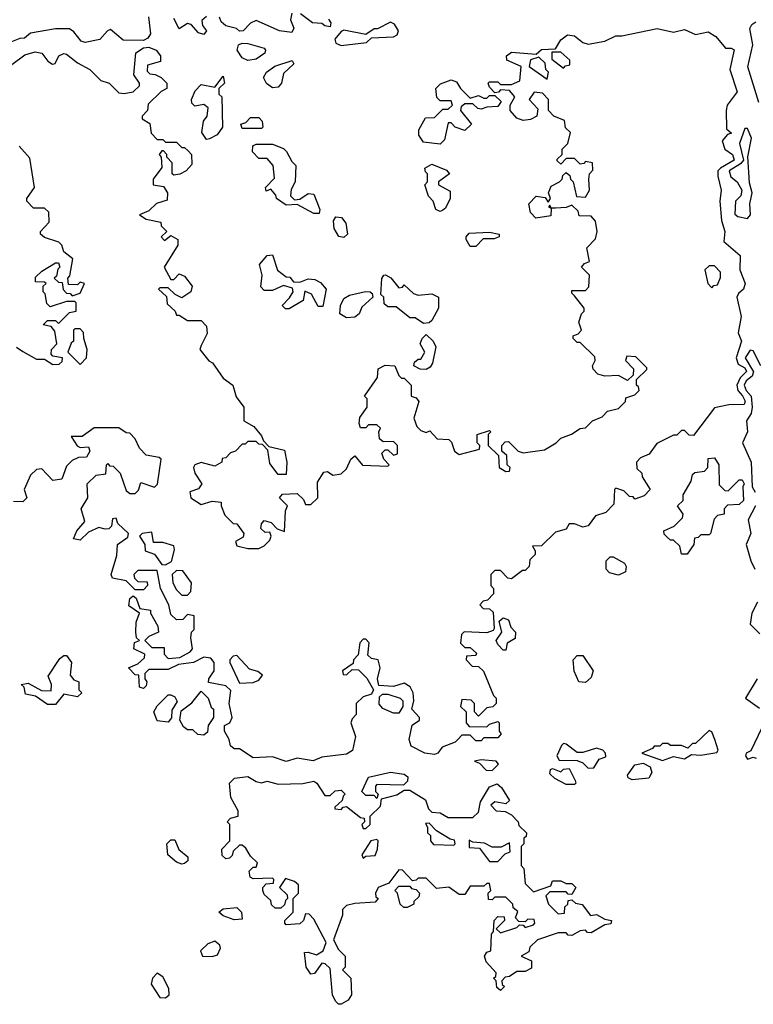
# Model space of a CAD drawing. Extents: x 2769579 to 2883812, y 684207 to 828660.
# Tile 478 of 505: x 2830864 to 2833536, y 813410 to 816996. Entities that reach past the tile are written whole.
import ezdxf

# ---------------------------------------------------------------- set-up
doc = ezdxf.new("R2010")
doc.units = 0

msp = doc.modelspace()

# ---------------------------------------------------------------- linework, layer by layer
at = {"layer": '0CON02XD'}
for points in [[(2831855, 817020), (2831850, 816995), (2831862, 816965), (2831855, 816950), (2831810, 816955), (2831725, 816992.5), (2831705, 816983.3), (2831677.5, 816955), (2831665, 816953.8), (2831653.6, 816963.6), (2831615, 816974), (2831597.9, 816987.9), (2831591.9, 817005)], [(2831988.3, 816998.3), (2831997.5, 816985), (2831995, 816970), (2831975, 816973.8), (2831965, 816982.5), (2831930, 816985), (2831887, 817017)], [(2831333, 817007), (2831340, 816945), (2831331.2, 816928.8), (2831315, 816920), (2831241.1, 816921.1), (2831195, 816960), (2831184.1, 816955.9), (2831156.5, 816923.5), (2831103, 816913), (2831088.3, 816918.3), (2831061.7, 816951.7), (2831045, 816962.5), (2830995, 816963.3), (2830903.6, 816946.4), (2830881.7, 816928.3), (2830865, 816927.5), (2830785, 816896.2)], [(2831545, 817007.5), (2831527.5, 816992.5), (2831530, 816975), (2831544, 816955), (2831535, 816942.5), (2831515, 816948), (2831488.8, 816978.8), (2831475, 816982.5), (2831445, 816962.5), (2831425, 817000)], [(2832035, 816902.5), (2832127, 816913), (2832145, 816930), (2832225, 816933.3), (2832239.5, 816940.5), (2832243.8, 816955), (2832229.5, 816979.5), (2832215, 816986.7), (2832167, 816963), (2832155, 816962.5), (2832125, 816942.5), (2832045, 816957.5), (2832035, 816953.3), (2832012.5, 816925), (2832015, 816910), (2832035, 816902.5)], [(2833556.7, 816695), (2833515.8, 816824.2), (2833533.8, 816905), (2833523.9, 816963.9), (2833531.2, 816978.8), (2833545, 816988.8)], [(2830983.8, 816833.8), (2830993, 816837), (2831006.2, 816865), (2831025, 816872.9), (2831035, 816870), (2831075, 816838.8), (2831120, 816815), (2831160, 816775), (2831190, 816765), (2831225, 816730), (2831245, 816727.5), (2831277, 816733), (2831300, 816755), (2831300, 816765), (2831280, 816795), (2831286.7, 816875), (2831315, 816893.8), (2831335, 816896), (2831361.2, 816885), (2831376.7, 816865), (2831376.7, 816843.3), (2831330, 816830), (2831328.3, 816808.3), (2831338.3, 816798.3), (2831357, 816797), (2831380, 816785), (2831400, 816765), (2831400, 816745), (2831380, 816735), (2831331.7, 816688.3), (2831330, 816665), (2831310, 816645), (2831310, 816635), (2831338.3, 816618.3), (2831343, 816583), (2831365, 816560), (2831385, 816560), (2831395, 816550), (2831435, 816550), (2831455, 816530), (2831465, 816530), (2831478.3, 816518.3), (2831490, 816505), (2831491.7, 816468.3), (2831470, 816445), (2831447, 816433), (2831425, 816430), (2831420, 816435), (2831420, 816475), (2831400, 816495), (2831400, 816505), (2831388.3, 816518.3), (2831381.7, 816518.3), (2831372.5, 816505), (2831380, 816495), (2831381.7, 816458.3), (2831350, 816415), (2831350, 816395), (2831388.3, 816388.3), (2831402.5, 816365), (2831401.7, 816338.3), (2831363, 816327), (2831335, 816300), (2831300, 816285), (2831325, 816270), (2831378.3, 816258.3), (2831380, 816245), (2831400, 816225), (2831380, 816205), (2831391.7, 816191.7), (2831415, 816210), (2831440, 816195), (2831440, 816175), (2831390, 816095), (2831415, 816050), (2831425, 816050), (2831445, 816070), (2831465, 816062.5), (2831492.5, 816025), (2831487.5, 816005), (2831455, 815982.5), (2831430, 815995), (2831405, 816020), (2831375, 816020), (2831370, 816015), (2831398.3, 815988.3), (2831401.7, 815961.7), (2831430, 815935), (2831435, 815920), (2831445, 815920), (2831475, 815900), (2831525, 815900), (2831545, 815880), (2831547, 815853), (2831525, 815810), (2831520, 815795), (2831553.6, 815753.6), (2831566.4, 815746.4), (2831605, 815690), (2831640, 815665), (2831653, 815623), (2831680, 815585), (2831680, 815535), (2831717.5, 815515), (2831745, 815480), (2831751.7, 815461.7), (2831771.7, 815441.7), (2831828.3, 815428.3), (2831837.5, 815385), (2831835, 815340), (2831805, 815340), (2831775, 815380), (2831768.3, 815428.3), (2831748.3, 815448.3), (2831735, 815450), (2831725, 815460), (2831695, 815460), (2831685, 815450), (2831675, 815450), (2831650, 815425), (2831631.7, 815418.3), (2831615, 815400), (2831601.7, 815398.3), (2831600, 815385), (2831575, 815370), (2831525, 815383.3), (2831502.5, 815375), (2831497.5, 815365), (2831502.5, 815345), (2831527.5, 815305), (2831515, 815287.5), (2831483.6, 815276.4), (2831487.5, 815255), (2831525, 815230), (2831565, 815242.5), (2831598.3, 815238.3), (2831597.5, 815225), (2831611.7, 815191.7), (2831641.7, 815161.7), (2831655, 815160), (2831680, 815125), (2831678.3, 815111.7), (2831650, 815095), (2831655, 815080), (2831695, 815070), (2831735, 815070), (2831755, 815080), (2831775, 815100), (2831780, 815115), (2831775, 815130), (2831758.3, 815128.3), (2831743, 815143), (2831745, 815160), (2831755, 815172.5), (2831780, 815165), (2831801.7, 815141.7), (2831828.3, 815131.7), (2831832.5, 815207.5), (2831840, 815225), (2831810, 815255), (2831821.7, 815268.3), (2831875, 815270), (2831898.3, 815248.3), (2831905, 815230), (2831925, 815230), (2831950, 815255), (2831948.3, 815311.7), (2831971.7, 815348.3), (2831985, 815350), (2832005, 815337.5), (2832035, 815342.5), (2832055, 815360), (2832070, 815395), (2832085, 815407.5), (2832113, 815373), (2832205, 815370), (2832210, 815375), (2832190, 815395), (2832183, 815417), (2832195, 815430), (2832205, 815430), (2832225, 815410), (2832240, 815415), (2832240, 815445), (2832225, 815460), (2832188.3, 815458.3), (2832175, 815470), (2832172.5, 815495), (2832178.3, 815508.3), (2832165, 815520), (2832135, 815520), (2832125, 815510), (2832105, 815510), (2832100, 815525), (2832103, 815547), (2832130, 815585), (2832130, 815615), (2832120, 815625), (2832167, 815693), (2832170, 815725), (2832195, 815737.5), (2832230, 815735), (2832245, 815700), (2832255, 815690), (2832265, 815690), (2832290, 815665), (2832290, 815625), (2832308.3, 815618.3), (2832317.5, 815605), (2832300, 815545), (2832310, 815515), (2832325, 815500), (2832345, 815492.5), (2832358.3, 815498.3), (2832385, 815470), (2832427, 815467), (2832437, 815457), (2832447.5, 815425), (2832465, 815412.5), (2832538.3, 815431.7), (2832540, 815445), (2832530, 815455), (2832530, 815485), (2832575, 815500), (2832580, 815495), (2832570, 815485), (2832570, 815445), (2832608.3, 815408.3), (2832610, 815365), (2832635, 815350), (2832648.3, 815351.7), (2832650, 815365), (2832640, 815375), (2832638.3, 815408.3), (2832620, 815425), (2832620, 815445), (2832631.7, 815458.3), (2832645, 815460), (2832680, 815425), (2832698.3, 815418.3), (2832775, 815430), (2832817.5, 815455), (2832835, 815472.5), (2832873.3, 815486.7), (2832905, 815507.5), (2832925, 815510), (2832950, 815535), (2832985, 815550), (2833005, 815570), (2833045, 815580), (2833070, 815605), (2833071.7, 815618.3), (2833105, 815630), (2833120, 815645), (2833118.3, 815658.3), (2833110, 815665), (2833110, 815685), (2833148.3, 815721.7), (2833148.3, 815728.3), (2833108.3, 815768.3), (2833075, 815770), (2833070, 815755), (2833100, 815725), (2833098.3, 815701.7), (2833078.3, 815681.7), (2833045, 815700), (2832995, 815697.5), (2832970, 815705), (2832953, 815723), (2832950, 815735), (2832960, 815755), (2832958.3, 815768.3), (2832905, 815820), (2832895, 815820), (2832880, 815835), (2832880, 815845), (2832898.3, 815851.7), (2832910, 815865), (2832900, 815895), (2832910, 815925), (2832920, 815935), (2832920, 815945), (2832885, 815990), (2832875, 816000), (2832875, 816010), (2832925, 816010), (2832937, 816023), (2832940, 816065), (2832910, 816095), (2832921.7, 816108.3), (2832940, 816115), (2832930, 816165), (2832961.7, 816198.3), (2832967.5, 816225), (2832961.7, 816261.7), (2832945, 816280), (2832901.7, 816281.7), (2832898.3, 816298.3), (2832875, 816320), (2832855, 816312.5), (2832815, 816310), (2832800, 816310), (2832795, 816320), (2832790, 816315), (2832800, 816310), (2832798.3, 816281.7), (2832743.6, 816273.6), (2832724.1, 816294.1), (2832718.8, 816325), (2832745, 816353.3), (2832778.3, 816348.3), (2832788.3, 816331.7), (2832797.5, 816345), (2832790, 816365), (2832800, 816390), (2832830, 816405), (2832840, 816415), (2832841.7, 816428.3), (2832855, 816440), (2832868.3, 816428.3), (2832870, 816415), (2832880, 816405), (2832891.7, 816351.7), (2832925, 816350), (2832940, 816375), (2832937.5, 816415), (2832940, 816435), (2832951.7, 816448.3), (2832950, 816475), (2832925, 816480), (2832918.3, 816471.7), (2832905, 816470), (2832885, 816490), (2832855, 816490), (2832835, 816470), (2832821.7, 816481.7), (2832821.7, 816488.3), (2832840, 816505), (2832840, 816525), (2832860, 816545), (2832870, 816585), (2832851.7, 816601.7), (2832848.3, 816628.3), (2832810, 816645), (2832790, 816665), (2832790, 816705), (2832768.3, 816728.3), (2832738.3, 816731.7), (2832720, 816705), (2832751.7, 816671.7), (2832747.5, 816645), (2832725, 816632.5), (2832698.3, 816628.3), (2832675, 816637.5), (2832650, 816665), (2832650, 816685), (2832667.5, 816715), (2832648.3, 816738.3), (2832615, 816740), (2832608.3, 816731.7), (2832595, 816730), (2832575, 816750), (2832570, 816765), (2832575, 816770), (2832605, 816770), (2832615, 816760), (2832655, 816760), (2832686.2, 816773.8), (2832690, 816825), (2832638.3, 816848.3), (2832637.5, 816865), (2832655, 816877.5), (2832745, 816870), (2832765, 816887.5), (2832815, 816890), (2832835, 816922.5), (2832859.3, 816940.7), (2832885, 816936.7), (2832915, 816912.5), (2832935, 816907.5), (2832995, 816917.5), (2833035, 816937.5), (2833057, 816937), (2833186.4, 816963.6), (2833245, 816951.2), (2833285, 816960), (2833325, 816942.5), (2833371.7, 816951.7), (2833400, 816935), (2833435, 816892.5), (2833455, 816892.5), (2833466, 816886), (2833450, 816815), (2833477.3, 816732.7), (2833441.2, 816685), (2833436.7, 816665), (2833438.3, 816598.3), (2833457, 816583), (2833441.7, 816578.3), (2833422.5, 816555), (2833432.5, 816525), (2833460, 816505), (2833466, 816485), (2833416.2, 816455), (2833406.7, 816445), (2833406.4, 816426.4), (2833418.8, 816375), (2833413.8, 816335), (2833420, 816265), (2833432.5, 816225), (2833428.3, 816188.3), (2833487.7, 816137.7), (2833487.5, 816085), (2833506, 816035), (2833500.8, 816015), (2833481.5, 815998.5), (2833475.7, 815985), (2833492, 815915), (2833481.2, 815855), (2833493.3, 815825), (2833473.8, 815765), (2833481.2, 815741.2), (2833505, 815727.5), (2833510.8, 815715), (2833488.1, 815691.9), (2833476, 815665), (2833480, 815645), (2833496.5, 815626.5)], [(2831695, 816847.5), (2831675, 816857.5), (2831656, 816885), (2831661.2, 816905), (2831675, 816910.8), (2831695, 816909.4), (2831755, 816892.5), (2831760, 816885), (2831756.4, 816873.6), (2831725, 816852.5), (2831695, 816847.5)], [(2830835, 816832.5), (2830882.3, 816867.7), (2830920.8, 816879.2), (2830945, 816874), (2830966.7, 816845), (2830983.8, 816833.8)], [(2832845, 816820), (2832851.7, 816828.3), (2832868.3, 816831.7), (2832868.3, 816848.3), (2832835, 816877.5), (2832801.7, 816878.3), (2832801.7, 816851.7), (2832845, 816820)], [(2831785, 816747.5), (2831763.6, 816763.6), (2831752.5, 816785), (2831762.5, 816805), (2831793, 816827), (2831857, 816847), (2831862.5, 816835), (2831825, 816800), (2831817.5, 816765), (2831805, 816750), (2831785, 816747.5)], [(2832785, 816780), (2832790, 816805), (2832780, 816815), (2832778.3, 816838.3), (2832755, 816860), (2832725, 816850), (2832720, 816825), (2832785, 816780)], [(2831545, 816560), (2831527.5, 816585), (2831533, 816627), (2831547.5, 816645), (2831550, 816675), (2831535, 816687.5), (2831501.7, 816681.7), (2831491.7, 816691.7), (2831490, 816705), (2831503, 816737), (2831525, 816760), (2831575, 816750), (2831605, 816790), (2831610, 816765), (2831590, 816745), (2831590, 816725), (2831600, 816715), (2831602.5, 816605), (2831583, 816577), (2831555, 816562.5), (2831545, 816560)], [(2832395, 816542.5), (2832335, 816550), (2832317.5, 816575), (2832317.5, 816595), (2832341.7, 816638.3), (2832375, 816640), (2832405, 816670), (2832425, 816670), (2832440, 816685), (2832435, 816700), (2832395, 816700), (2832383, 816713), (2832380, 816745), (2832397, 816763), (2832435, 816777.5), (2832455, 816770), (2832470, 816745), (2832505, 816710), (2832535, 816720), (2832555, 816710), (2832565, 816710), (2832575, 816720), (2832595, 816720), (2832618.3, 816698.3), (2832605, 816680), (2832565, 816677.5), (2832545, 816670), (2832533, 816673), (2832515, 816690), (2832485, 816690), (2832471.7, 816678.3), (2832470, 816665), (2832510, 816615), (2832485, 816592.5), (2832450, 816605), (2832435, 816620), (2832425, 816620), (2832411.7, 816558.3), (2832395, 816542.5)], [(2831745, 816600), (2831675, 816600), (2831670, 816615), (2831688.3, 816621.7), (2831705, 816640), (2831735, 816640), (2831747, 816627), (2831750, 816605), (2831745, 816600)], [(2833515, 816272.5), (2833526.2, 816285), (2833523.8, 816325), (2833532, 816365), (2833522.3, 816402.3), (2833516.1, 816496.1), (2833529.2, 816565), (2833515, 816600), (2833505, 816600), (2833486.2, 816545), (2833500, 816485), (2833489.5, 816470.5), (2833447.5, 816445), (2833454.3, 816424.3), (2833476.7, 816405), (2833493.8, 816375), (2833490, 816355), (2833471.2, 816335), (2833468.3, 816288.3), (2833479.5, 816279.5), (2833515, 816272.5)], [(2831955, 816290), (2831935, 816290), (2831875, 816322.5), (2831835, 816320), (2831800, 816345), (2831797, 816357), (2831778.3, 816378.3), (2831761.7, 816371.7), (2831760, 816385), (2831791.7, 816418.3), (2831787.5, 816465), (2831765, 816490), (2831735, 816490), (2831712.5, 816515), (2831713.6, 816536.4), (2831725, 816542.5), (2831785, 816542.5), (2831825, 816527.5), (2831836.4, 816516.4), (2831855, 816480), (2831870, 816465), (2831867.5, 816405), (2831853, 816377), (2831850, 816355), (2831865, 816340), (2831885, 816342.5), (2831915, 816362.5), (2831935, 816360), (2831957.5, 816305), (2831955, 816290)], [(2830853, 815803), (2830875, 815787.5), (2830925, 815760), (2830955, 815760), (2830985, 815740), (2831008.3, 815741.7), (2831018.3, 815751.7), (2831020, 815765), (2830985, 815770), (2830978.3, 815778.3), (2830980, 815795), (2831000, 815815), (2830991.7, 815861.7), (2830978.3, 815878.3), (2830950, 815885), (2830965, 815900), (2830995, 815900), (2831005, 815890), (2831045, 815930), (2831070, 815935), (2831070, 815965), (2831065, 815970), (2831035, 815970), (2830975, 815950), (2830963, 815963), (2830957, 815997), (2830950, 816005), (2830950, 816025), (2830960, 816035), (2830955, 816040), (2830921.7, 816041.7), (2830921.7, 816058.3), (2830945, 816080), (2830995, 816110), (2831005, 816110), (2831010, 816095), (2831002.5, 816087.5), (2830998.3, 816061.7), (2830990, 816055), (2831005, 816040), (2831018.3, 816038.3), (2831023, 816013), (2831035, 816000), (2831048.3, 815998.3), (2831055, 815990), (2831085, 816000), (2831100, 816035), (2831085, 816040), (2831075, 816030), (2831041.7, 816031.7), (2831040, 816055), (2831047, 816063), (2831057.5, 816125), (2831025, 816150), (2831017.5, 816175), (2831006.2, 816186.2), (2830955, 816202.5), (2830940, 816215), (2830940, 816225), (2830971.7, 816258.3), (2830970, 816295), (2830955, 816310), (2830915, 816310), (2830890, 816335), (2830890, 816345), (2830917.5, 816385), (2830901.7, 816491.7), (2830862.5, 816535)], [(2832395, 816297.5), (2832380, 816305), (2832370, 816335), (2832353, 816353), (2832340, 816395), (2832350, 816405), (2832350, 816435), (2832341.7, 816441.7), (2832340, 816455), (2832365, 816470), (2832418.3, 816448.3), (2832430, 816435), (2832390, 816405), (2832390, 816395), (2832431.7, 816371.7), (2832432.5, 816345), (2832415, 816310), (2832405, 816302.5), (2832395, 816297.5)], [(2832045, 816202.5), (2832027, 816207), (2832010, 816235), (2832007, 816263), (2832015, 816277.5), (2832036.2, 816276.2), (2832052.5, 816255), (2832057.5, 816215), (2832045, 816202.5)], [(2832525, 816170), (2832505, 816170), (2832490, 816195), (2832490, 816205), (2832501.7, 816218.3), (2832575, 816222.5), (2832610, 816215), (2832610, 816205), (2832591.7, 816198.3), (2832551.7, 816198.3), (2832525, 816170)], [(2831845, 815942.5), (2831832.5, 815942.5), (2831820, 815955), (2831847, 815983), (2831860, 816005), (2831858.3, 816018.3), (2831825, 816027.5), (2831785, 816010), (2831755, 816010), (2831743, 816023), (2831747.5, 816065), (2831737.5, 816105), (2831765, 816137.5), (2831785, 816140), (2831803.6, 816083.6), (2831835, 816060), (2831848.3, 816058.3), (2831861.7, 816041.7), (2831885, 816040), (2831915, 816052.5), (2831939.3, 816049.3), (2831959.3, 816039.3), (2831980, 816015), (2831968.3, 815951.7), (2831951.7, 815951.7), (2831926.4, 815996.4), (2831902.5, 816007.5), (2831896.4, 815973.6), (2831845, 815942.5)], [(2833385, 816020), (2833391.7, 816028.3), (2833405, 816030), (2833417, 816057), (2833417, 816077), (2833395, 816100), (2833375, 816100), (2833360, 816085), (2833370, 816035), (2833385, 816020)], [(2832335, 815890), (2832305, 815910), (2832285, 815910), (2832235, 815950), (2832205, 815950), (2832191.7, 815961.7), (2832190, 815985), (2832180, 815995), (2832183, 816053), (2832190, 816065), (2832197, 816067), (2832216.4, 816056.4), (2832245, 816020), (2832258.3, 816021.7), (2832265, 816030), (2832298.3, 815998.3), (2832315, 815992.5), (2832365, 815997.5), (2832390, 815985), (2832390, 815945), (2832365, 815900), (2832355, 815892.5), (2832335, 815890)], [(2832055, 815910), (2832030, 815925), (2832032.5, 815955), (2832045, 815980), (2832065, 815992.5), (2832123.6, 816006.4), (2832140, 816005), (2832148.3, 815998.3), (2832150, 815985), (2832110.7, 815949.3), (2832100, 815925), (2832085, 815912.5), (2832055, 815910)], [(2831085, 815740), (2831107.5, 815765), (2831110, 815795), (2831097.5, 815835), (2831097, 815857), (2831085, 815870), (2831065, 815870), (2831060, 815865), (2831060, 815825), (2831051.7, 815818.3), (2831040, 815785), (2831085, 815740)], [(2832345, 815722.5), (2832323, 815723), (2832300, 815735), (2832301.7, 815748.3), (2832315, 815760), (2832325, 815760), (2832340, 815785), (2832322.5, 815815), (2832330, 815835), (2832345, 815850), (2832370, 815825), (2832380, 815805), (2832367.5, 815745), (2832359.3, 815730.7), (2832345, 815722.5)], [(2833563.3, 815735), (2833535, 815790), (2833525, 815792.5), (2833506, 815765), (2833536.7, 815713.3), (2833531.7, 815698.3), (2833509.8, 815680.2), (2833503.3, 815665), (2833510.6, 815645), (2833528.8, 815625), (2833531.4, 815585), (2833528.8, 815561.2), (2833511.2, 815535), (2833514.3, 815495), (2833496.7, 815455), (2833528.8, 815385), (2833531.4, 815295), (2833542.5, 815275)], [(2833496.5, 815626.5), (2833506.6, 815606.6), (2833502.5, 815595), (2833446.4, 815593.6), (2833395, 815582.5), (2833318.3, 815481.7), (2833303, 815483), (2833285, 815500), (2833275, 815500), (2833257, 815483), (2833245, 815482.5), (2833185, 815452.5), (2833156.4, 815413.6), (2833125, 815400), (2833110, 815385), (2833111.7, 815361.7), (2833130, 815345), (2833131.7, 815331.7), (2833160, 815285), (2833138.3, 815261.7), (2833105, 815250), (2833098.3, 815258.3), (2833085, 815260), (2833065, 815280), (2833035, 815290), (2833030, 815285), (2833028.3, 815231.7), (2832998.3, 815201.7), (2832960.7, 815189.3), (2832935, 815152.5), (2832915, 815147.5), (2832885, 815160), (2832865, 815160), (2832855, 815140), (2832815, 815130), (2832765, 815080), (2832731.7, 815078.3), (2832741.7, 815061.7), (2832741.7, 815048.3), (2832721.7, 815028.3), (2832720, 815005), (2832705, 814990), (2832695, 814990), (2832655, 814960), (2832641.7, 814961.7), (2832615, 814990), (2832595, 814990), (2832580, 814975), (2832580, 814935), (2832590, 814925), (2832590, 814905), (2832568.3, 814881.7), (2832551.7, 814878.3), (2832540, 814865), (2832551.7, 814851.7), (2832575, 814850), (2832588.3, 814838.3), (2832591.7, 814778.3), (2832588.3, 814771.7), (2832565, 814762.5), (2832483, 814767), (2832473, 814757), (2832470, 814725), (2832485, 814710), (2832505, 814710), (2832528.3, 814688.3), (2832525, 814680), (2832491.7, 814678.3), (2832490, 814665), (2832511.7, 814641.7), (2832535, 814640), (2832553.6, 814623.6), (2832590, 814535), (2832600, 814525), (2832600, 814505), (2832587, 814493), (2832565, 814490), (2832535, 814460), (2832520, 814475), (2832520, 814505), (2832508.3, 814518.3), (2832475, 814520), (2832470, 814495), (2832490, 814475), (2832490, 814435), (2832501.7, 814421.7), (2832565, 814420), (2832575, 814430), (2832605, 814440), (2832610, 814435), (2832610, 814405), (2832617.5, 814395), (2832605, 814380), (2832555, 814380), (2832545, 814370), (2832525, 814370), (2832505, 814390), (2832475, 814390), (2832460, 814375), (2832450, 814365), (2832403.3, 814346.7), (2832387.5, 814325), (2832375, 814320), (2832340, 814325), (2832290, 814350), (2832282.5, 814375), (2832293, 814427), (2832320, 814445), (2832320, 814455), (2832292.5, 814485), (2832300, 814515), (2832297.5, 814545), (2832286.4, 814566.4), (2832265, 814580), (2832225, 814567.5), (2832171.7, 814571.7), (2832167.5, 814595), (2832177.5, 814635), (2832170, 814665), (2832145, 814670), (2832131.7, 814681.7), (2832137, 814727), (2832125, 814740), (2832115, 814740), (2832103, 814727), (2832097, 814683), (2832080, 814665), (2832078.3, 814651.7), (2832040, 814625), (2832041.7, 814611.7), (2832055, 814610), (2832075, 814630), (2832098.3, 814628.3), (2832128.3, 814598.3), (2832152.5, 814555), (2832145, 814540), (2832115, 814530), (2832090, 814505), (2832090, 814465), (2832075, 814450), (2832070, 814435), (2832086.7, 814385), (2832075.8, 814334.2), (2832055, 814321.2), (2831965, 814310), (2831933, 814297), (2831875, 814306.2), (2831835, 814293.8)], [(2831835, 814293.8), (2831785, 814310.8), (2831715, 814307.5), (2831665, 814340), (2831645, 814340), (2831631.7, 814351.7), (2831627.5, 814375), (2831610, 814405), (2831610, 814425), (2831630, 814435), (2831637.5, 814455), (2831627.5, 814505), (2831633, 814553), (2831615, 814570), (2831551.7, 814581.7), (2831552.5, 814595), (2831572.5, 814625), (2831572.5, 814655), (2831560.7, 814670.7), (2831535, 814673.8), (2831497.5, 814655), (2831443, 814647), (2831405, 814630), (2831335, 814630), (2831320, 814615), (2831320, 814595), (2831327.5, 814585), (2831325, 814570), (2831315, 814560), (2831300, 814565), (2831298.3, 814608.3), (2831285, 814610), (2831260, 814635), (2831295, 814650), (2831318.3, 814671.7), (2831320, 814685), (2831280, 814705), (2831281.7, 814728.3), (2831300, 814735), (2831290, 814745), (2831287.5, 814765), (2831288.3, 814801.7), (2831300, 814835), (2831261.7, 814861.7), (2831265, 814887.5), (2831277.5, 814897.5), (2831288.8, 814888.8), (2831301.7, 814851.7), (2831340, 814845), (2831340, 814835), (2831367, 814787), (2831370, 814765), (2831335, 814750), (2831320, 814735), (2831345, 814710), (2831390, 814710), (2831390, 814685), (2831405, 814670), (2831447, 814673), (2831485, 814693.3), (2831493.3, 814705), (2831487.5, 814745), (2831490, 814765), (2831500, 814775), (2831500, 814825), (2831475, 814830), (2831458.3, 814811.7), (2831435, 814810), (2831415, 814830), (2831407.5, 814865), (2831377.5, 814925), (2831365, 814990), (2831295, 814990), (2831280, 814975), (2831281.7, 814961.7), (2831295, 814950), (2831328.3, 814948.3), (2831330, 814935), (2831315, 814920), (2831285, 814920), (2831252.5, 814952.5), (2831201.7, 814961.7), (2831197.5, 814975), (2831217.5, 815045), (2831220, 815085), (2831258.3, 815111.7), (2831260, 815125), (2831221.7, 815161.7), (2831215, 815180), (2831201.7, 815178.3), (2831198.3, 815151.7), (2831188.3, 815141.7), (2831175, 815140), (2831153, 815147), (2831115, 815130), (2831085, 815100), (2831060, 815105), (2831072.5, 815135), (2831101.7, 815168.3), (2831087.5, 815215), (2831112.5, 815255), (2831110, 815305), (2831143, 815337), (2831178.3, 815341.7), (2831180, 815375), (2831185, 815380), (2831191.7, 815371.7), (2831205, 815370), (2831230, 815345), (2831251.7, 815281.7), (2831265, 815270), (2831285, 815270), (2831297, 815283), (2831305, 815310), (2831355, 815293.3), (2831366.1, 815303.9), (2831380, 815395), (2831371.7, 815401.7), (2831325, 815410), (2831300, 815435), (2831285, 815470), (2831265, 815490), (2831251.7, 815491.7), (2831225, 815510), (2831135, 815510), (2831091.7, 815478.3), (2831051.7, 815478.3), (2831073.6, 815443.6), (2831085, 815437.5), (2831115, 815440), (2831120, 815425), (2831107, 815403), (2831078.3, 815401.7), (2831055, 815390), (2831035, 815370), (2831018, 815322), (2830985, 815317.5), (2830945, 815360), (2830925, 815357.5), (2830903, 815337), (2830880, 815285), (2830890, 815255), (2830875, 815240), (2830841.7, 815241.7)], [(2833295, 815050), (2833275, 815050), (2833268.3, 815078.3), (2833245, 815100), (2833235, 815100), (2833221.7, 815111.7), (2833211.7, 815121.7), (2833210, 815135), (2833248.3, 815151.7), (2833278.3, 815181.7), (2833280, 815195), (2833260, 815225), (2833280, 815245), (2833280, 815265), (2833310, 815315), (2833315, 815340), (2833323, 815347), (2833358.3, 815351.7), (2833370, 815365), (2833371.7, 815398.3), (2833395, 815400), (2833410, 815375), (2833411.7, 815301.7), (2833431.7, 815281.7), (2833445, 815280), (2833485, 815320), (2833495, 815320), (2833502.5, 815305), (2833497.5, 815295), (2833500, 815245), (2833485, 815230), (2833441.7, 815228.3), (2833430, 815215), (2833430, 815195), (2833405, 815190), (2833393, 815177), (2833380, 815125), (2833375, 815120), (2833345, 815120), (2833335, 815110), (2833321.7, 815108.3), (2833320, 815085), (2833295, 815050)], [(2833544.2, 815225), (2833516.7, 815175), (2833526.7, 815125), (2833510, 815085), (2833526.7, 815025), (2833542, 814995)], [(2831395, 815010), (2831417, 815023), (2831427.5, 815065), (2831425, 815080), (2831385, 815092.5), (2831351.7, 815091.7), (2831345, 815130), (2831310, 815125), (2831300, 815115), (2831320, 815085), (2831321.7, 815061.7), (2831355, 815050), (2831381.7, 815011.7), (2831395, 815010)], [(2833045, 814972.5), (2833011.7, 814981.7), (2833000, 814995), (2833000, 815025), (2833015, 815040), (2833025, 815040), (2833066.7, 815016.7), (2833072.5, 815005), (2833070, 814985), (2833045, 814972.5)], [(2831475, 814900), (2831487, 814913), (2831490, 814945), (2831458.3, 814988.3), (2831435, 814990), (2831420, 814975), (2831422.5, 814945), (2831435, 814920), (2831455, 814900), (2831475, 814900)], [(2833550.8, 814875), (2833530.6, 814835), (2833524, 814794), (2833559.4, 814759.4)], [(2832635, 814700), (2832625, 814700), (2832605, 814720), (2832600, 814735), (2832620, 814765), (2832610, 814805), (2832625, 814817.5), (2832645, 814810), (2832653.3, 814783.3), (2832670, 814765), (2832668.3, 814741.7), (2832640, 814725), (2832635, 814700)], [(2830995, 814502.5), (2830965, 814502.5), (2830921.7, 814531.7), (2830885, 814540), (2830880, 814565), (2830870, 814575), (2830895, 814580), (2830943, 814553), (2830978.3, 814551.7), (2830980, 814575), (2830967.5, 814605), (2831010.7, 814669.3), (2831025, 814680), (2831035, 814680), (2831052.5, 814655), (2831048.3, 814608.3), (2831061.7, 814591.7), (2831080, 814585), (2831080, 814555), (2831090, 814545), (2831075, 814530), (2831025, 814540), (2830995, 814502.5)], [(2831665, 814580), (2831715, 814582.5), (2831735, 814590), (2831748.3, 814608.3), (2831731.7, 814621.7), (2831700.7, 814630.7), (2831655, 814680), (2831641.7, 814678.3), (2831630, 814665), (2831630, 814655), (2831665, 814580)], [(2832925, 814582.5), (2832900, 814585), (2832883, 814623), (2832880, 814665), (2832895, 814680), (2832915, 814680), (2832952.5, 814625), (2832945, 814600), (2832925, 814582.5)], [(2833550, 814595), (2833507.5, 814525), (2833558.2, 814488.2)], [(2831405, 814437.5), (2831365, 814442.5), (2831353.3, 814475), (2831365, 814497.5), (2831405, 814537.5), (2831415, 814537.5), (2831429.3, 814529.3), (2831437.5, 814512.5), (2831418.3, 814481.7), (2831417, 814453), (2831405, 814437.5)], [(2831535, 814390), (2831513, 814393), (2831495, 814410), (2831475, 814410), (2831460.7, 814420.7), (2831447.5, 814445), (2831451.7, 814478.3), (2831491.7, 814508.3), (2831525, 814550), (2831550, 814525), (2831561.7, 814491.7), (2831570, 814485), (2831570, 814455), (2831550, 814425), (2831548.3, 814401.7), (2831535, 814390)], [(2832245, 814470), (2832225, 814470), (2832187, 814487), (2832173, 814503), (2832175, 814530), (2832185, 814540), (2832205, 814540), (2832250, 814525), (2832260, 814515), (2832260, 814495), (2832245, 814470)], [(2833580, 814445), (2833526.7, 814333.3), (2833510, 814325), (2833507.5, 814315), (2833515, 814303.3), (2833535, 814310), (2833546.2, 814306.2)], [(2833205, 814297.5), (2833245, 814312.5), (2833285, 814303.8), (2833310.7, 814319.3), (2833345, 814317.5), (2833403, 814327), (2833407.5, 814335), (2833396, 814375), (2833385, 814402.5), (2833375, 814407.5), (2833325, 814360), (2833315, 814360), (2833297, 814343), (2833275, 814352.5), (2833235, 814352.5), (2833225, 814360), (2833205, 814360), (2833195, 814350), (2833175, 814350), (2833168.3, 814341.7), (2833130, 814325), (2833205, 814297.5)], [(2832935, 814270), (2832955, 814271.2), (2832975, 814302.5), (2832998.3, 814311.7), (2832997.5, 814325), (2832987.5, 814335), (2832965, 814342.5), (2832915, 814327.5), (2832895, 814327.5), (2832855, 814357.5), (2832845, 814360), (2832837, 814353), (2832820, 814315), (2832829.3, 814299.3), (2832895, 814297.5), (2832915, 814290), (2832935, 814270)], [(2832585, 814261.2), (2832607.5, 814285), (2832600, 814295), (2832545, 814300), (2832520, 814295), (2832538.3, 814288.3), (2832562.5, 814262.5), (2832585, 814261.2)], [(2833095, 814227.5), (2833080, 814235), (2833077.5, 814245), (2833105, 814282), (2833135, 814288.6), (2833160, 814275), (2833166.2, 814253.8), (2833155, 814233.3), (2833095, 814227.5)], [(2832165, 814160), (2832155, 814170), (2832125, 814170), (2832110, 814185), (2832135, 814237.5), (2832215, 814255.6), (2832265, 814248), (2832278.3, 814238.3), (2832277, 814223), (2832261.7, 814208.3), (2832165, 814210), (2832160, 814205), (2832160, 814185), (2832170, 814175), (2832165, 814160)], [(2832885, 814210), (2832855, 814210), (2832813, 814233), (2832795, 814250), (2832797.5, 814265), (2832805, 814268.8), (2832835, 814256.7), (2832845, 814265.8), (2832865, 814269.2), (2832887.5, 814225), (2832890, 814215), (2832885, 814210)], [(2832035, 813410), (2832025, 813410), (2832015, 813420), (2832003.6, 813443.6), (2831995, 813540), (2831977, 813557), (2831965, 813560), (2831938.3, 813521.7), (2831925, 813520), (2831907.5, 813545), (2831901.7, 813598.3), (2831915, 813600), (2831945, 813590), (2831970, 813605), (2831980, 813635), (2831935, 813720), (2831918.3, 813738.3), (2831905, 813740), (2831897.5, 813715), (2831885, 813702.5), (2831835, 813700), (2831830, 813705), (2831830, 813715), (2831860, 813745), (2831860, 813795), (2831880, 813815), (2831880, 813845), (2831865, 813857.5), (2831831.7, 813868.3), (2831810, 813835), (2831838.3, 813808.3), (2831840, 813795), (2831831.7, 813788.3), (2831828.3, 813771.7), (2831815, 813760), (2831795, 813760), (2831781.7, 813771.7), (2831778.3, 813788.3), (2831755, 813810), (2831750, 813825), (2831750, 813835), (2831761.7, 813848.3), (2831788.3, 813851.7), (2831790, 813865), (2831785, 813870), (2831715, 813867.5), (2831703.6, 813873.6), (2831700, 813895), (2831715, 813910), (2831725, 813910), (2831730, 813925), (2831705, 813950), (2831688.3, 813978.3), (2831675, 813990), (2831665, 813990), (2831641.7, 813968.3), (2831638.3, 813951.7), (2831628.3, 813941.7), (2831615, 813940), (2831601.7, 813951.7), (2831600, 813975), (2831630, 814005), (2831630, 814065), (2831620, 814075), (2831631.7, 814088.3), (2831660, 814095), (2831660, 814115), (2831633, 814163), (2831628.8, 814215), (2831646.8, 814233.2), (2831695, 814239.2), (2831725, 814221.2), (2831745, 814216.7), (2831765, 814222.5), (2831805, 814211.2), (2831895, 814213.8), (2831935, 814223.3), (2831946.7, 814215), (2831975, 814170), (2831995, 814170), (2832013, 814187), (2832035, 814190), (2832050, 814175), (2832041.7, 814168.3), (2832038.3, 814151.7), (2832011.7, 814128.3), (2832011.7, 814121.7), (2832035, 814120), (2832041.7, 814128.3), (2832055, 814130), (2832105, 814090), (2832118.3, 814088.3), (2832120, 814075), (2832110, 814065), (2832115, 814050), (2832125, 814050), (2832140, 814065), (2832140, 814095), (2832178.3, 814131.7), (2832181.7, 814158.3), (2832237.5, 814172.5), (2832265, 814190), (2832285, 814190), (2832342.5, 814155), (2832352.5, 814122.5), (2832365, 814110), (2832395, 814107.5), (2832425, 814090), (2832515, 814090), (2832535, 814110), (2832543, 814147), (2832575, 814202.5), (2832603, 814213), (2832619.3, 814199.3), (2832648.3, 814151.7), (2832635, 814140), (2832595, 814147.5), (2832580, 814135), (2832600, 814115), (2832631.7, 814111.7), (2832655, 814100), (2832680, 814075), (2832681.7, 814061.7), (2832710, 814035), (2832708.3, 814021.7), (2832700, 814015), (2832700, 813995), (2832690, 813985), (2832690, 813915), (2832700, 813905), (2832705, 813850), (2832735, 813820), (2832798.3, 813841.7), (2832805, 813860), (2832835, 813860), (2832855, 813850), (2832875, 813850), (2832890, 813835), (2832875, 813810), (2832861.7, 813811.7), (2832855, 813820), (2832795, 813820), (2832780, 813805), (2832790, 813775), (2832825, 813740), (2832848.3, 813741.7), (2832850, 813765), (2832860, 813775), (2832861.7, 813788.3), (2832875, 813790), (2832888.3, 813778.3), (2832913, 813773), (2832943, 813733), (2832965, 813737.5), (2832995, 813720), (2833020, 813715), (2833017, 813703), (2832995, 813700), (2832945, 813670), (2832931.7, 813671.7), (2832925, 813680), (2832905, 813677.5), (2832875, 813660), (2832861.7, 813661.7), (2832855, 813670), (2832825, 813670), (2832750, 813645), (2832721.7, 813618.3), (2832718.3, 813601.7), (2832690, 813585), (2832728.3, 813568.3), (2832728.3, 813541.7), (2832705, 813530), (2832675, 813530), (2832648.3, 813511.7), (2832631.7, 813508.3), (2832620, 813495), (2832621.7, 813481.7), (2832630, 813475), (2832615, 813460), (2832601.7, 813471.7), (2832600, 813495), (2832590, 813505), (2832598.3, 813511.7), (2832600, 813525), (2832562.5, 813565), (2832557.5, 813585), (2832565, 813600), (2832580, 813605), (2832582.5, 813665), (2832590, 813675), (2832592.5, 813715), (2832605, 813730), (2832628.3, 813728.3), (2832630, 813715), (2832600, 813685), (2832615, 813670), (2832675, 813690), (2832685, 813700), (2832698.3, 813698.3), (2832705, 813690), (2832735, 813700), (2832740, 813705), (2832738.3, 813718.3), (2832715, 813720), (2832705, 813710), (2832681.7, 813711.7), (2832670, 813725), (2832678.3, 813748.3), (2832661.7, 813761.7), (2832660, 813775), (2832635, 813800), (2832595, 813800), (2832585, 813790), (2832571.7, 813791.7), (2832570, 813815), (2832580, 813825), (2832575, 813850), (2832565, 813850), (2832555, 813840), (2832505, 813840), (2832485, 813810), (2832465, 813810), (2832427, 813837), (2832381.7, 813831.7), (2832345, 813870), (2832315, 813870), (2832308.3, 813861.7), (2832295, 813860), (2832258.3, 813898.3), (2832245, 813900), (2832208.3, 813851.7), (2832170, 813835), (2832160, 813815), (2832161.7, 813801.7), (2832170, 813795), (2832158.3, 813781.7), (2832085, 813777.5), (2832055, 813770), (2832040, 813755), (2832040, 813735), (2832007.5, 813645), (2832025, 813610), (2832050, 813585), (2832050, 813545), (2832040, 813535), (2832070, 813505), (2832072.5, 813445), (2832060, 813425), (2832035, 813410)], [(2832445, 813990), (2832450, 813995), (2832448.3, 814008.3), (2832431.7, 814011.7), (2832381.7, 814041.7), (2832355, 814070), (2832341.7, 814068.3), (2832350, 814055), (2832350, 814035), (2832360, 814025), (2832360, 814005), (2832371.7, 813991.7), (2832445, 813990)], [(2831455, 813920), (2831435, 813927.5), (2831403.8, 813955), (2831400, 813995), (2831415, 814008.8), (2831428.8, 814008.8), (2831443.9, 813973.9), (2831477, 813947), (2831477, 813933), (2831465, 813922.5), (2831455, 813920)], [(2832115, 813942.5), (2832125, 813950), (2832158.3, 813951.7), (2832167.5, 813975), (2832170, 814005), (2832165, 814010), (2832142.5, 814005), (2832110, 813955), (2832115, 813942.5)], [(2832605, 813930), (2832631.7, 813958.3), (2832650, 813965), (2832648.3, 813998.3), (2832617.5, 813982.5), (2832585, 813982.5), (2832557, 813997), (2832515, 814000), (2832501.7, 814008.3), (2832501.7, 813981.7), (2832538.3, 813978.3), (2832575, 813930), (2832605, 813930)], [(2832275, 813762.5), (2832263, 813763), (2832250, 813775), (2832240, 813815), (2832230, 813825), (2832245, 813840), (2832285, 813840), (2832291.7, 813831.7), (2832308.3, 813828.3), (2832320, 813815), (2832318.3, 813801.7), (2832300, 813785), (2832300, 813775), (2832275, 813762.5)], [(2831645, 813717.5), (2831605, 813732.5), (2831590, 813745), (2831605, 813757.5), (2831655, 813762.5), (2831672.5, 813745), (2831675, 813720), (2831645, 813717.5)], [(2831565, 813583.8), (2831585, 813590), (2831596.1, 813613.9), (2831592.5, 813625), (2831575, 813640), (2831549.3, 813630.7), (2831522.5, 813605), (2831530, 813585), (2831565, 813583.8)], [(2831395, 813433.3), (2831408.8, 813445), (2831407.3, 813467.3), (2831385, 813510), (2831365, 813523.3), (2831348, 813505), (2831343, 813483), (2831374.3, 813434.3), (2831395, 813433.3)]]:
    msp.add_lwpolyline(points, dxfattribs=at)

doc.saveas('drawing.dxf')
